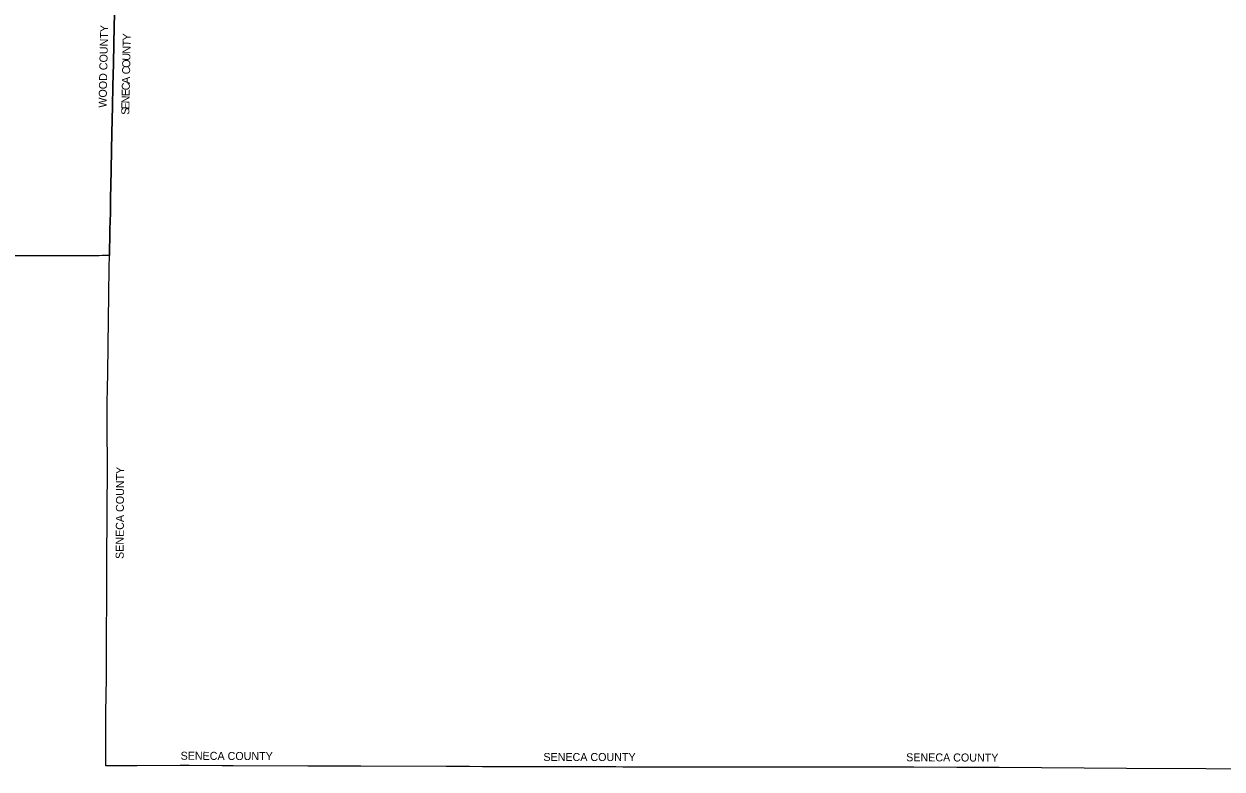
# Model space of a CAD drawing. Extents: x 1588073 to 2013523, y 1090242 to 1357120.
# Drawn here: x 1704106 to 1853753, y 1090758 to 1183841 of the extents above; entities that cross this region are included whole.
import ezdxf

# ---------------------------------------------------------------- set-up
doc = ezdxf.new("R2010")
doc.units = 0
doc.layers.add('GM_X_Adjacent_County', color=7, linetype='Continuous')
doc.layers.add('GM_X_Adjacent_County_Text', color=7, linetype='Continuous')

msp = doc.modelspace()

# ---------------------------------------------------------------- linework, layer by layer
at = {"layer": 'GM_X_Adjacent_County'}
for points in [[(1715395, 1185244), (1715330, 1181501), (1715327, 1181390), (1715278, 1178840), (1715219, 1176096), (1715163, 1173520), (1715161, 1173452), (1715128, 1172002), (1715051, 1168191), (1715051, 1168154), (1715010, 1165542), (1715011, 1165508), (1714927, 1162024), (1714924, 1161903), (1714896, 1160211), (1714847, 1158208), (1714841, 1157903), (1714835, 1157573), (1714830, 1157341), (1714824, 1157029), (1714819, 1156752), (1714819, 1156717), (1714816, 1156573), (1714808, 1156238), (1714802, 1155888), (1714799, 1154909), (1714305, 1154905), (1713869, 1154902), (1713491, 1154873), (1712123, 1154874), (1710376, 1154871), (1709600, 1154856), (1708543, 1154856), (1702710, 1154857)], [(1857717, 1090758), (1851740, 1090779), (1841831, 1090835), (1836515, 1090879), (1831198, 1090916), (1825913, 1090935), (1820632, 1090962), (1815236, 1090986), (1815195, 1090986), (1809934, 1090998), (1809920, 1090997), (1804288, 1091007), (1799288, 1091004), (1795937, 1090990), (1793974, 1090997), (1792773, 1090992), (1785412, 1091004), (1783360, 1091006), (1778897, 1091013), (1778025, 1091015), (1774070, 1091021), (1773794, 1091021), (1767434, 1091030), (1761386, 1091039), (1759767, 1091062), (1759317, 1091064), (1759058, 1091058), (1758817, 1091061), (1758171, 1091066), (1757235, 1091073), (1756821, 1091077), (1746192, 1091104), (1740876, 1091097), (1739547, 1091111), (1730249, 1091142), (1728844, 1091158), (1724722, 1091183), (1723627, 1091185), (1718228, 1091166), (1716995, 1091163), (1714349, 1091157), (1714324, 1096557), (1714325, 1097323), (1714370, 1100427), (1714412, 1101673), (1714418, 1104604), (1714422, 1107195), (1714446, 1112353), (1714446, 1112427), (1714461, 1117679), (1714490, 1121626), (1714493, 1123007), (1714493, 1123071), (1714527, 1128334), (1714512, 1133616), (1714516, 1135915), (1714560, 1138943), (1714564, 1139636), (1714641, 1144254), (1714673, 1146308), (1714683, 1146874), (1714682, 1147399), (1714678, 1147902), (1714692, 1148966), (1714695, 1149376), (1714700, 1149707), (1714701, 1149879), (1714706, 1150147), (1714714, 1150437), (1714719, 1150756), (1714721, 1150851), (1714723, 1151193), (1714722, 1151549), (1714730, 1151884), (1714736, 1152222), (1714737, 1152678), (1714745, 1153081), (1714756, 1153611), (1714763, 1153929), (1714784, 1154425), (1714799, 1154909), (1714802, 1155888), (1714808, 1156238), (1714816, 1156573), (1714819, 1156717), (1714819, 1156752), (1714824, 1157029), (1714830, 1157341), (1714835, 1157573), (1714841, 1157903), (1714847, 1158208), (1714896, 1160211), (1714924, 1161903), (1714927, 1162024), (1715011, 1165508), (1715010, 1165542), (1715051, 1168154), (1715051, 1168191), (1715128, 1172002), (1715161, 1173452), (1715163, 1173520), (1715219, 1176096), (1715278, 1178840), (1715327, 1181390), (1715330, 1181501), (1715395, 1185244)]]:
    msp.add_lwpolyline(points, dxfattribs=at)

# ---------------------------------------------------------------- texts
at = {"layer": 'GM_X_Adjacent_County_Text'}
for s, rotation, p in [('WOOD COUNTY', 88.83948, (1714419, 1173375)), ('Y', 88.93997, (1717438, 1181755)), ('N', 88.88555, (1717407, 1180125)), ('T', 88.93997, (1717424, 1181008)), ('O', 88.85753, (1717372, 1178359)), ('U', 88.87254, (1717390, 1179242)), ('C', 88.85138, (1717356, 1177544)), ('C', 88.84576, (1717315, 1175541)), ('A', 88.84673, (1717332, 1176356)), ('N', 88.84563, (1717283, 1173912)), ('E', 88.84566, (1717300, 1174794)), ('S', 88.84563, (1717254, 1172486)), ('E', 88.84566, (1717268, 1173165)), ('SENECA COUNTY', 89.65274, (1716555, 1117002)), ('SENECA COUNTY', 359.72731, (1723668, 1091923)), ('SENECA COUNTY', 359.92549, (1768986, 1091769)), ('SENECA COUNTY', 359.75186, (1814300, 1091729))]:
    msp.add_text(s, height=1000, rotation=rotation, dxfattribs=at).set_placement(p)

doc.saveas('drawing.dxf')
